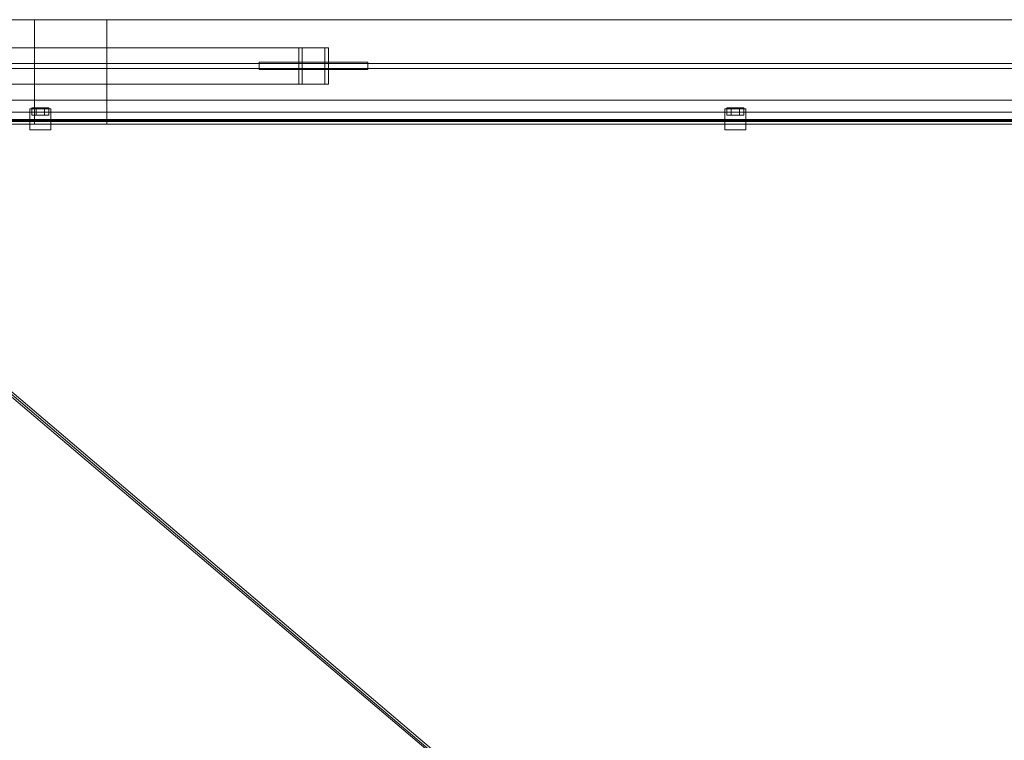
# Model space of a CAD drawing. Header units: millimetres. Extents: x -4395 to 65662, y -65530 to 6847.
# Tile 499 of 656: x 890 to 2519, y -17294 to -16102. Entities that reach past the tile are written whole.
import ezdxf

# ---------------------------------------------------------------- set-up
doc = ezdxf.new("R2010")
doc.units = ezdxf.units.MM
doc.layers.add('superior_tolva', color=7, linetype='Continuous', lineweight=0)

msp = doc.modelspace()

# ---------------------------------------------------------------- linework, layer by layer
at = {"layer": 'superior_tolva'}
for p, q in [((252.7, -16102), (3895.7, -16102)), ((914.2, -16275), (914.2, -16102)), ((914.2, -16102), (1034.2, -16102)), ((1034.2, -16102), (1034.2, -16275)), ((1351.616, -16148.5), (304.616, -16148.5)), ((1357.467, -16148.5), (310.467, -16148.5)), ((347.933, -16148.5), (1394.933, -16148.5)), ((353.784, -16148.5), (1400.784, -16148.5)), ((1351.616, -16208.5), (1351.616, -16148.5)), ((1351.616, -16148.5), (1400.784, -16148.5)), ((1357.467, -16208.5), (1357.467, -16148.5)), ((1357.467, -16148.5), (1394.933, -16148.5)), ((1394.933, -16148.5), (1394.933, -16208.5)), ((1400.784, -16148.5), (1400.784, -16208.5)), ((252.7, -16174.5), (3895.7, -16174.5)), ((1286.2, -16184.5), (1286.2, -16172.5)), ((1286.2, -16172.5), (1466.2, -16172.5)), ((1466.2, -16172.5), (1466.2, -16184.5)), ((3895.7, -16182.5), (252.7, -16182.5)), ((1466.2, -16184.5), (1286.2, -16184.5)), ((304.616, -16208.5), (1351.616, -16208.5)), ((310.467, -16208.5), (1357.467, -16208.5)), ((1394.933, -16208.5), (347.933, -16208.5)), ((1400.784, -16208.5), (353.784, -16208.5)), ((1400.784, -16208.5), (1351.616, -16208.5)), ((1394.933, -16208.5), (1357.467, -16208.5)), ((349.2, -16235), (3799.2, -16235)), ((3895.7, -16255), (252.7, -16255)), ((906.7, -16249.5), (941.7, -16249.5)), ((906.7, -16284.5), (906.7, -16249.5)), ((917.2, -16248), (910.2, -16248)), ((910.2, -16248), (910.2, -16260)), ((917.2, -16260), (910.2, -16260)), ((931.2, -16248), (917.2, -16248)), ((917.2, -16248), (917.2, -16260)), ((931.2, -16260), (917.2, -16260)), ((931.2, -16248), (938.2, -16248)), ((931.2, -16248), (931.2, -16260)), ((938.2, -16260), (931.2, -16260)), ((938.2, -16260), (938.2, -16248)), ((941.7, -16284.5), (941.7, -16249.5)), ((2056.7, -16249.5), (2091.7, -16249.5)), ((2056.7, -16284.5), (2056.7, -16249.5)), ((2067.2, -16248), (2060.2, -16248)), ((2060.2, -16248), (2060.2, -16260)), ((2067.2, -16260), (2060.2, -16260)), ((2081.2, -16248), (2067.2, -16248)), ((2067.2, -16248), (2067.2, -16260)), ((2081.2, -16260), (2067.2, -16260)), ((2081.2, -16248), (2088.2, -16248)), ((2081.2, -16248), (2081.2, -16260)), ((2088.2, -16260), (2081.2, -16260)), ((2088.2, -16260), (2088.2, -16248)), ((2091.7, -16284.5), (2091.7, -16249.5)), ((1670.065, -17400), (345.065, -16275)), ((349.2, -16267), (3799.2, -16267)), ((349.2, -16269), (3799.2, -16269)), ((3799.2, -16270.364), (349.2, -16270.364)), ((349.2, -16270.364), (1674.2, -17395.364)), ((349.2, -16275), (1674.2, -17400)), ((349.2, -16275), (3799.2, -16275)), ((1034.2, -16275), (914.2, -16275)), ((906.7, -16284.5), (941.7, -16284.5)), ((2056.7, -16284.5), (2091.7, -16284.5))]:
    msp.add_line(p, q, dxfattribs=at)

doc.saveas('drawing.dxf')
